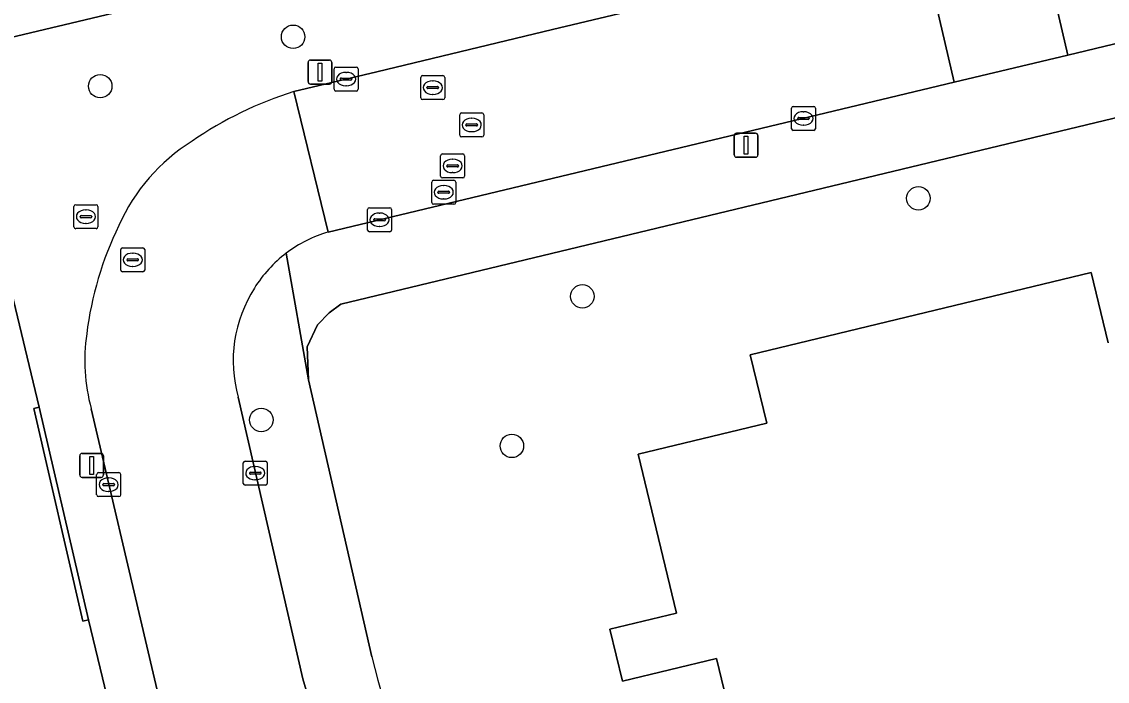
# Model space of a CAD drawing. Extents: x 158031 to 159244, y 380104 to 381214.
# Drawn here: x 158666.81 to 158712.08, y 380536.8 to 380564.3 of the extents above; entities that cross this region are included whole.
import ezdxf

# ---------------------------------------------------------------- set-up
doc = ezdxf.new("R2010")
doc.units = 0
for name, color, linetype in [('IMGEO_Boom', 7, 'Continuous'), ('IMGEO_Erf', 7, 'Continuous'), ('IMGEO_Hek', 7, 'Continuous'), ('IMGEO_Kolk', 7, 'Continuous'), ('IMGEO_Lichtmast', 7, 'Continuous'), ('IMGEO_Muur', 7, 'Continuous'), ('IMGEO_Pand', 7, 'Continuous'), ('IMGEO_Rijbaan_lokaal_open', 7, 'Continuous'), ('IMGEO_Rioolput', 7, 'Continuous'), ('IMGEO_Voetpad_open', 7, 'Continuous')]:
    doc.layers.add(name, color=color, linetype=linetype)

msp = doc.modelspace()

# ---------------------------------------------------------------- linework, layer by layer
at = {"layer": 'IMGEO_Boom'}
for centre in [(158678.129, 380563.676), (158670.086, 380561.617), (158704.201, 380556.941), (158690.19, 380552.854), (158676.802, 380547.701), (158687.251, 380546.618)]:
    msp.add_circle(centre, 0.489, dxfattribs=at)
at = {"layer": 'IMGEO_Erf'}
for points in [[(158670.85, 380534.179), (158669.59, 380539.365), (158669.356, 380539.311), (158667.311, 380548.174), (158667.544, 380548.228), (158666.305, 380553.391), (158663.58, 380552.746), (158662.575, 380556.994), (158665.299, 380557.639), (158665.007, 380558.861), (158662.28, 380558.223), (158661.289, 380562.459), (158664.016, 380563.096), (158678.049, 380566.443)], [(158713.404, 380560.535), (158680.123, 380552.532), (158679.629, 380552.166), (158679.151, 380551.663), (158678.717, 380550.75), (158678.772, 380549.377), (158681.412, 380537.829)], [(158696.961, 380532.88), (158695.788, 380537.75), (158691.867, 380536.805), (158691.342, 380538.982), (158694.109, 380539.649), (158692.513, 380546.269), (158697.875, 380547.561), (158697.187, 380550.42), (158711.402, 380553.845), (158712.109, 380550.909)]]:
    msp.add_lwpolyline(points, dxfattribs=at)
msp.add_arc((158748.988, 380554.883), 69.695, 194.16391, 207.41437, dxfattribs=at)
at = {"layer": 'IMGEO_Hek'}
msp.add_lwpolyline([(158664.016, 380563.096), (158678.049, 380566.443)], dxfattribs=at)
at = {"layer": 'IMGEO_Kolk'}
for p, q in [((158679.838, 380561.487), (158679.838, 380562.339)), ((158679.913, 380562.413), (158680.765, 380562.413)), ((158680.326, 380562.193), (158680.351, 380562.193)), ((158680.839, 380562.339), (158680.839, 380561.487)), ((158680.097, 380561.907), (158680.097, 380561.919)), ((158680.535, 380561.87), (158680.137, 380561.87)), ((158680.14, 380561.956), (158680.538, 380561.956)), ((158680.581, 380561.919), (158680.581, 380561.907)), ((158680.765, 380561.413), (158679.913, 380561.413)), ((158680.349, 380561.633), (158680.324, 380561.633)), ((158698.91, 380559.845), (158698.91, 380560.697)), ((158698.985, 380560.771), (158699.837, 380560.771)), ((158699.398, 380560.551), (158699.423, 380560.551)), ((158699.911, 380560.697), (158699.911, 380559.845)), ((158699.169, 380560.265), (158699.169, 380560.277)), ((158699.607, 380560.228), (158699.209, 380560.228)), ((158699.212, 380560.314), (158699.61, 380560.314)), ((158699.421, 380559.991), (158699.396, 380559.991)), ((158699.653, 380560.277), (158699.653, 380560.265)), ((158699.837, 380559.771), (158698.985, 380559.771)), ((158681.234, 380555.62), (158681.234, 380556.472)), ((158681.309, 380556.546), (158682.161, 380556.546)), ((158681.722, 380556.326), (158681.747, 380556.326)), ((158682.235, 380556.472), (158682.235, 380555.62)), ((158681.493, 380556.04), (158681.493, 380556.052)), ((158681.931, 380556.003), (158681.533, 380556.003)), ((158681.536, 380556.089), (158681.934, 380556.089)), ((158681.977, 380556.052), (158681.977, 380556.04)), ((158682.161, 380555.546), (158681.309, 380555.546)), ((158681.745, 380555.766), (158681.72, 380555.766)), ((158676.051, 380545.056), (158676.051, 380545.908)), ((158676.126, 380545.982), (158676.978, 380545.982)), ((158677.052, 380545.908), (158677.052, 380545.056)), ((158669.937, 380544.577), (158669.937, 380545.429)), ((158670.012, 380545.503), (158670.864, 380545.503)), ((158670.938, 380545.429), (158670.938, 380544.577)), ((158676.31, 380545.476), (158676.31, 380545.488)), ((158676.748, 380545.439), (158676.35, 380545.439)), ((158676.353, 380545.525), (158676.751, 380545.525)), ((158676.539, 380545.762), (158676.564, 380545.762)), ((158676.794, 380545.488), (158676.794, 380545.476)), ((158670.196, 380544.997), (158670.196, 380545.009)), ((158670.239, 380545.046), (158670.637, 380545.046)), ((158670.425, 380545.283), (158670.45, 380545.283)), ((158670.68, 380545.009), (158670.68, 380544.997)), ((158676.978, 380544.982), (158676.126, 380544.982)), ((158676.562, 380545.202), (158676.537, 380545.202)), ((158670.634, 380544.96), (158670.236, 380544.96)), ((158670.448, 380544.723), (158670.423, 380544.723)), ((158670.864, 380544.503), (158670.012, 380544.503))]:
    msp.add_line(p, q, dxfattribs=at)
for points in [[(158679.838, 380561.487), (158679.838, 380562.339)], [(158679.913, 380562.413), (158680.765, 380562.413)], [(158680.839, 380562.339), (158680.839, 380561.487)], [(158680.765, 380561.413), (158679.913, 380561.413)], [(158698.91, 380559.845), (158698.91, 380560.697)], [(158698.985, 380560.771), (158699.837, 380560.771)], [(158699.911, 380560.697), (158699.911, 380559.845)], [(158699.837, 380559.771), (158698.985, 380559.771)], [(158681.234, 380555.62), (158681.234, 380556.472)], [(158681.309, 380556.546), (158682.161, 380556.546)], [(158682.235, 380556.472), (158682.235, 380555.62)], [(158682.161, 380555.546), (158681.309, 380555.546)], [(158676.051, 380545.056), (158676.051, 380545.908)], [(158676.126, 380545.982), (158676.978, 380545.982)], [(158677.052, 380545.908), (158677.052, 380545.056)], [(158669.937, 380544.577), (158669.937, 380545.429)], [(158670.012, 380545.503), (158670.864, 380545.503)], [(158670.938, 380545.429), (158670.938, 380544.577)], [(158676.978, 380544.982), (158676.126, 380544.982)], [(158670.864, 380544.503), (158670.012, 380544.503)]]:
    msp.add_lwpolyline(points, dxfattribs=at)
for centre, radius, start, end in [((158679.915, 380562.337), 0.0765, 91.552, 178.448), ((158679.915, 380562.337), 0.0765, 91.552, 178.448), ((158680.763, 380562.337), 0.0765, 1.552, 88.448), ((158680.763, 380562.337), 0.0765, 1.552, 88.448), ((158680.137, 380561.916), 0.0403, 85.8775, 175.7526), ((158680.134, 380561.906), 0.0366, 178.938, 274.7102), ((158680.538, 380561.913), 0.043, 264.8664, 352.4533), ((158680.542, 380561.918), 0.0386, 1.7309, 96.639), ((158679.915, 380561.489), 0.0765, 181.552, 268.448), ((158679.915, 380561.489), 0.0765, 181.552, 268.448), ((158680.763, 380561.489), 0.0765, 271.552, 358.448), ((158680.763, 380561.489), 0.0765, 271.552, 358.448), ((158698.987, 380560.695), 0.0765, 91.552, 178.448), ((158698.987, 380560.695), 0.0765, 91.552, 178.448), ((158699.835, 380560.695), 0.0765, 1.552, 88.448), ((158699.835, 380560.695), 0.0765, 1.552, 88.448), ((158699.209, 380560.274), 0.0403, 85.8775, 175.7526), ((158699.206, 380560.264), 0.0366, 178.938, 274.7102), ((158699.61, 380560.271), 0.043, 264.8664, 352.4533), ((158699.614, 380560.276), 0.0386, 1.7309, 96.639), ((158698.987, 380559.847), 0.0765, 181.552, 268.448), ((158698.987, 380559.847), 0.0765, 181.552, 268.448), ((158699.835, 380559.847), 0.0765, 271.552, 358.448), ((158699.835, 380559.847), 0.0765, 271.552, 358.448), ((158681.311, 380556.47), 0.0765, 91.552, 178.448), ((158681.311, 380556.47), 0.0765, 91.552, 178.448), ((158682.159, 380556.47), 0.0765, 1.552, 88.448), ((158682.159, 380556.47), 0.0765, 1.552, 88.448), ((158681.533, 380556.049), 0.0403, 85.8775, 175.7526), ((158681.53, 380556.039), 0.0366, 178.938, 274.7102), ((158681.934, 380556.046), 0.043, 264.8664, 352.4533), ((158681.938, 380556.051), 0.0386, 1.7309, 96.639), ((158681.311, 380555.622), 0.0765, 181.552, 268.448), ((158681.311, 380555.622), 0.0765, 181.552, 268.448), ((158682.159, 380555.622), 0.0765, 271.552, 358.448), ((158682.159, 380555.622), 0.0765, 271.552, 358.448), ((158676.128, 380545.906), 0.0765, 91.552, 178.448), ((158676.128, 380545.906), 0.0765, 91.552, 178.448), ((158676.976, 380545.906), 0.0765, 1.552, 88.448), ((158676.976, 380545.906), 0.0765, 1.552, 88.448), ((158670.014, 380545.427), 0.0765, 91.552, 178.448), ((158670.014, 380545.427), 0.0765, 91.552, 178.448), ((158670.862, 380545.427), 0.0765, 1.552, 88.448), ((158670.862, 380545.427), 0.0765, 1.552, 88.448), ((158676.35, 380545.485), 0.0403, 85.8775, 175.7526), ((158676.347, 380545.475), 0.0366, 178.938, 274.7102), ((158676.751, 380545.482), 0.043, 264.8664, 352.4533), ((158676.755, 380545.487), 0.0386, 1.7309, 96.639), ((158670.236, 380545.006), 0.0403, 85.8775, 175.7526), ((158670.233, 380544.996), 0.0366, 178.938, 274.7102), ((158670.637, 380545.003), 0.043, 264.8664, 352.4533), ((158670.641, 380545.008), 0.0386, 1.7309, 96.639), ((158676.128, 380545.058), 0.0765, 181.552, 268.448), ((158676.128, 380545.058), 0.0765, 181.552, 268.448), ((158676.976, 380545.058), 0.0765, 271.552, 358.448), ((158676.976, 380545.058), 0.0765, 271.552, 358.448), ((158670.014, 380544.579), 0.0765, 181.552, 268.448), ((158670.014, 380544.579), 0.0765, 181.552, 268.448), ((158670.862, 380544.579), 0.0765, 271.552, 358.448), ((158670.862, 380544.579), 0.0765, 271.552, 358.448)]:
    msp.add_arc(centre, radius, start, end, dxfattribs=at)
for centre, major_axis, ratio, start_param, end_param in [((158680.325, 380561.913), (-0.387, 0.002), 0.722429, 4.712389, 7.853982), ((158680.35, 380561.913), (-0.39, 0.002), 0.717154, 1.570796, 4.712389), ((158699.397, 380560.271), (-0.387, 0.002), 0.722429, 4.712389, 7.853982), ((158699.422, 380560.271), (-0.39, 0.002), 0.717154, 1.570796, 4.712389), ((158681.721, 380556.046), (-0.387, 0.002), 0.722429, 4.712389, 7.853982), ((158681.746, 380556.046), (-0.39, 0.002), 0.717154, 1.570796, 4.712389), ((158676.538, 380545.482), (-0.387, 0.002), 0.722429, 4.712389, 7.853982), ((158676.563, 380545.482), (-0.39, 0.002), 0.717154, 1.570796, 4.712389), ((158670.424, 380545.003), (-0.387, 0.002), 0.722429, 4.712389, 7.853982), ((158670.449, 380545.003), (-0.39, 0.002), 0.717154, 1.570796, 4.712389)]:
    msp.add_ellipse(centre, major_axis=major_axis, ratio=ratio, start_param=start_param, end_param=end_param, dxfattribs=at)
at = {"layer": 'IMGEO_Lichtmast'}
for p, q in [((158678.853, 380562.705), (158679.643, 380562.705)), ((158679.643, 380562.705), (158678.853, 380562.705)), ((158678.753, 380561.805), (158678.753, 380562.605)), ((158678.753, 380562.605), (158678.753, 380561.805)), ((158679.743, 380562.605), (158679.743, 380561.805)), ((158679.743, 380561.805), (158679.743, 380562.605)), ((158679.643, 380561.705), (158678.853, 380561.705)), ((158678.853, 380561.705), (158679.643, 380561.705)), ((158696.52, 380558.756), (158696.52, 380559.556)), ((158696.52, 380559.556), (158696.52, 380558.756)), ((158696.62, 380559.656), (158697.41, 380559.656)), ((158697.41, 380559.656), (158696.62, 380559.656)), ((158697.51, 380559.556), (158697.51, 380558.756)), ((158697.51, 380558.756), (158697.51, 380559.556)), ((158697.41, 380558.656), (158696.62, 380558.656)), ((158696.62, 380558.656), (158697.41, 380558.656)), ((158669.232, 380545.408), (158669.232, 380546.208)), ((158669.232, 380546.208), (158669.232, 380545.408)), ((158669.332, 380546.308), (158670.122, 380546.308)), ((158670.122, 380546.308), (158669.332, 380546.308)), ((158670.222, 380546.208), (158670.222, 380545.408)), ((158670.222, 380545.408), (158670.222, 380546.208)), ((158670.122, 380545.308), (158669.332, 380545.308)), ((158669.332, 380545.308), (158670.122, 380545.308))]:
    msp.add_line(p, q, dxfattribs=at)
for points in [[(158679.173, 380562.58), (158679.323, 380562.58), (158679.323, 380561.83), (158679.173, 380561.83), (158679.173, 380562.58)], [(158696.94, 380559.531), (158697.09, 380559.531), (158697.09, 380558.781), (158696.94, 380558.781), (158696.94, 380559.531)], [(158669.652, 380546.183), (158669.802, 380546.183), (158669.802, 380545.433), (158669.652, 380545.433), (158669.652, 380546.183)]]:
    msp.add_lwpolyline(points, dxfattribs=at)
for centre, start, end in [((158678.853, 380562.605), 90, 180), ((158678.853, 380562.605), 90, 180), ((158679.643, 380562.605), 0, 90), ((158679.643, 380562.605), 360, 90), ((158678.853, 380561.805), 180, 270), ((158678.853, 380561.805), 180, 270), ((158679.643, 380561.805), 270, 0), ((158679.643, 380561.805), 270, 0), ((158696.62, 380559.556), 90, 180), ((158696.62, 380559.556), 90, 180), ((158697.41, 380559.556), 0, 90), ((158697.41, 380559.556), 360, 90), ((158696.62, 380558.756), 180, 270), ((158696.62, 380558.756), 180, 270), ((158697.41, 380558.756), 270, 0), ((158697.41, 380558.756), 270, 0), ((158669.332, 380546.208), 90, 180), ((158669.332, 380546.208), 90, 180), ((158670.122, 380546.208), 0, 90), ((158670.122, 380546.208), 360, 90), ((158669.332, 380545.408), 180, 270), ((158669.332, 380545.408), 180, 270), ((158670.122, 380545.408), 270, 0), ((158670.122, 380545.408), 270, 0)]:
    msp.add_arc(centre, 0.1, start, end, dxfattribs=at)
at = {"layer": 'IMGEO_Muur'}
msp.add_lwpolyline([(158667.544, 380548.228), (158667.311, 380548.174), (158669.356, 380539.311), (158669.59, 380539.365)], close=True, dxfattribs=at)
at = {"layer": 'IMGEO_Pand'}
msp.add_lwpolyline([(158712.109, 380550.909), (158711.402, 380553.845), (158697.187, 380550.42), (158697.875, 380547.561), (158692.513, 380546.269), (158694.109, 380539.649), (158691.342, 380538.982), (158691.867, 380536.805), (158695.788, 380537.75), (158696.961, 380532.88)], dxfattribs=at)
at = {"layer": 'IMGEO_Rijbaan_lokaal_open'}
for points in [[(158759.507, 380580.784), (158753.43, 380579.309), (158752.053, 380578.985), (158745.393, 380577.395), (158745.252, 380577.361), (158742.459, 380576.694), (158709.071, 380568.78), (158710.43, 380562.906), (158713.492, 380563.648), (158720.027, 380565.209), (158760.23, 380574.758)], [(158679.597, 380555.533), (158678.162, 380561.39)], [(158681.974, 380526.532), (158681.442, 380527.839), (158680.953, 380529.213), (158679.677, 380533.042), (158678.536, 380536.904), (158675.841, 380548.65)], [(158669.709, 380548.171), (158674.352, 380528.374), (158681.761, 380513.558)]]:
    msp.add_lwpolyline(points, dxfattribs=at)
for points in [[(158704.337, 380567.651), (158705.699, 380561.785), (158710.43, 380562.906), (158709.071, 380568.78)], [(158704.337, 380567.651), (158688.944, 380563.986), (158681.626, 380562.216), (158678.162, 380561.39), (158679.597, 380555.533), (158705.699, 380561.785)]]:
    msp.add_lwpolyline(points, close=True, dxfattribs=at)
for centre, radius, start, end in [((158682.762, 380546.551), 15.536, 107.2216, 124.7154), ((158678.084, 380552.615), 7.896, 121.8752, 156.1994), ((158683.843, 380549.496), 14.434, 154.0956, 172.849), ((158681.095, 380550.35), 5.396, 106.1178, 127.1165), ((158681.116, 380550.333), 5.421, 127.1892, 148.087), ((158681.252, 380550.174), 5.621, 147.4413, 195.7276), ((158677.197, 380550.189), 7.755, 171.8123, 195.0798)]:
    msp.add_arc(centre, radius, start, end, dxfattribs=at)
at = {"layer": 'IMGEO_Rioolput'}
for p, q in [((158683.451, 380561.13), (158683.451, 380561.982)), ((158683.526, 380562.056), (158684.378, 380562.056)), ((158683.939, 380561.836), (158683.964, 380561.836)), ((158684.452, 380561.982), (158684.452, 380561.13)), ((158683.71, 380561.55), (158683.71, 380561.562)), ((158684.148, 380561.513), (158683.75, 380561.513)), ((158683.753, 380561.599), (158684.151, 380561.599)), ((158683.962, 380561.276), (158683.937, 380561.276)), ((158684.194, 380561.562), (158684.194, 380561.55)), ((158684.378, 380561.056), (158683.526, 380561.056)), ((158685.074, 380559.574), (158685.074, 380560.426)), ((158685.149, 380560.5), (158686.001, 380560.5)), ((158686.075, 380560.426), (158686.075, 380559.574)), ((158685.333, 380559.994), (158685.333, 380560.006)), ((158685.771, 380559.957), (158685.373, 380559.957)), ((158685.376, 380560.043), (158685.774, 380560.043)), ((158685.562, 380560.28), (158685.587, 380560.28)), ((158685.817, 380560.006), (158685.817, 380559.994)), ((158686.001, 380559.5), (158685.149, 380559.5)), ((158685.585, 380559.72), (158685.56, 380559.72)), ((158684.28, 380557.865), (158684.28, 380558.717)), ((158684.355, 380558.791), (158685.207, 380558.791)), ((158684.768, 380558.571), (158684.793, 380558.571)), ((158685.281, 380558.717), (158685.281, 380557.865)), ((158684.539, 380558.285), (158684.539, 380558.297)), ((158684.977, 380558.248), (158684.579, 380558.248)), ((158684.582, 380558.334), (158684.98, 380558.334)), ((158685.023, 380558.297), (158685.023, 380558.285)), ((158683.982, 380557.695), (158684.834, 380557.695)), ((158685.207, 380557.791), (158684.355, 380557.791)), ((158684.791, 380558.011), (158684.766, 380558.011)), ((158683.907, 380556.769), (158683.907, 380557.621)), ((158684.166, 380557.189), (158684.166, 380557.201)), ((158684.209, 380557.238), (158684.607, 380557.238)), ((158684.395, 380557.475), (158684.42, 380557.475)), ((158684.65, 380557.201), (158684.65, 380557.189)), ((158684.908, 380557.621), (158684.908, 380556.769)), ((158684.604, 380557.152), (158684.206, 380557.152)), ((158684.418, 380556.915), (158684.393, 380556.915)), ((158668.99, 380555.75), (158668.99, 380556.602)), ((158669.065, 380556.676), (158669.917, 380556.676)), ((158669.478, 380556.456), (158669.503, 380556.456)), ((158669.991, 380556.602), (158669.991, 380555.75)), ((158684.834, 380556.695), (158683.982, 380556.695)), ((158669.249, 380556.17), (158669.249, 380556.182)), ((158669.687, 380556.133), (158669.289, 380556.133)), ((158669.292, 380556.219), (158669.69, 380556.219)), ((158669.501, 380555.896), (158669.476, 380555.896)), ((158669.733, 380556.182), (158669.733, 380556.17)), ((158669.917, 380555.676), (158669.065, 380555.676)), ((158670.941, 380553.951), (158670.941, 380554.803)), ((158671.016, 380554.877), (158671.868, 380554.877)), ((158671.429, 380554.657), (158671.454, 380554.657)), ((158671.942, 380554.803), (158671.942, 380553.951)), ((158671.2, 380554.371), (158671.2, 380554.383)), ((158671.638, 380554.334), (158671.24, 380554.334)), ((158671.243, 380554.42), (158671.641, 380554.42)), ((158671.452, 380554.097), (158671.427, 380554.097)), ((158671.684, 380554.383), (158671.684, 380554.371)), ((158671.868, 380553.877), (158671.016, 380553.877))]:
    msp.add_line(p, q, dxfattribs=at)
for points in [[(158683.451, 380561.13), (158683.451, 380561.982)], [(158683.526, 380562.056), (158684.378, 380562.056)], [(158684.452, 380561.982), (158684.452, 380561.13)], [(158684.378, 380561.056), (158683.526, 380561.056)], [(158685.074, 380559.574), (158685.074, 380560.426)], [(158685.149, 380560.5), (158686.001, 380560.5)], [(158686.075, 380560.426), (158686.075, 380559.574)], [(158686.001, 380559.5), (158685.149, 380559.5)], [(158684.28, 380557.865), (158684.28, 380558.717)], [(158684.355, 380558.791), (158685.207, 380558.791)], [(158685.281, 380558.717), (158685.281, 380557.865)], [(158683.982, 380557.695), (158684.834, 380557.695)], [(158685.207, 380557.791), (158684.355, 380557.791)], [(158683.907, 380556.769), (158683.907, 380557.621)], [(158684.908, 380557.621), (158684.908, 380556.769)], [(158668.99, 380555.75), (158668.99, 380556.602)], [(158669.065, 380556.676), (158669.917, 380556.676)], [(158669.991, 380556.602), (158669.991, 380555.75)], [(158684.834, 380556.695), (158683.982, 380556.695)], [(158669.917, 380555.676), (158669.065, 380555.676)], [(158670.941, 380553.951), (158670.941, 380554.803)], [(158671.016, 380554.877), (158671.868, 380554.877)], [(158671.942, 380554.803), (158671.942, 380553.951)], [(158671.868, 380553.877), (158671.016, 380553.877)]]:
    msp.add_lwpolyline(points, dxfattribs=at)
for centre, radius, start, end in [((158683.528, 380561.98), 0.0765, 91.552, 178.448), ((158683.528, 380561.98), 0.0765, 91.552, 178.448), ((158684.376, 380561.98), 0.0765, 1.552, 88.448), ((158684.376, 380561.98), 0.0765, 1.552, 88.448), ((158683.75, 380561.559), 0.0403, 85.8775, 175.7526), ((158683.747, 380561.549), 0.0366, 178.938, 274.7102), ((158684.151, 380561.556), 0.043, 264.8664, 352.4533), ((158684.155, 380561.561), 0.0386, 1.7309, 96.639), ((158683.528, 380561.132), 0.0765, 181.552, 268.448), ((158683.528, 380561.132), 0.0765, 181.552, 268.448), ((158684.376, 380561.132), 0.0765, 271.552, 358.448), ((158684.376, 380561.132), 0.0765, 271.552, 358.448), ((158685.151, 380560.424), 0.0765, 91.552, 178.448), ((158685.151, 380560.424), 0.0765, 91.552, 178.448), ((158685.999, 380560.424), 0.0765, 1.552, 88.448), ((158685.999, 380560.424), 0.0765, 1.552, 88.448), ((158685.373, 380560.003), 0.0403, 85.8775, 175.7526), ((158685.37, 380559.993), 0.0366, 178.938, 274.7102), ((158685.774, 380560), 0.043, 264.8664, 352.4533), ((158685.778, 380560.005), 0.0386, 1.7309, 96.639), ((158685.151, 380559.576), 0.0765, 181.552, 268.448), ((158685.151, 380559.576), 0.0765, 181.552, 268.448), ((158685.999, 380559.576), 0.0765, 271.552, 358.448), ((158685.999, 380559.576), 0.0765, 271.552, 358.448), ((158684.357, 380558.715), 0.0765, 91.552, 178.448), ((158684.357, 380558.715), 0.0765, 91.552, 178.448), ((158685.205, 380558.715), 0.0765, 1.552, 88.448), ((158685.205, 380558.715), 0.0765, 1.552, 88.448), ((158684.579, 380558.294), 0.0403, 85.8775, 175.7526), ((158684.576, 380558.284), 0.0366, 178.938, 274.7102), ((158684.98, 380558.291), 0.043, 264.8664, 352.4533), ((158684.984, 380558.296), 0.0386, 1.7309, 96.639), ((158683.984, 380557.619), 0.0765, 91.552, 178.448), ((158683.984, 380557.619), 0.0765, 91.552, 178.448), ((158684.357, 380557.867), 0.0765, 181.552, 268.448), ((158684.357, 380557.867), 0.0765, 181.552, 268.448), ((158684.832, 380557.619), 0.0765, 1.552, 88.448), ((158684.832, 380557.619), 0.0765, 1.552, 88.448), ((158685.205, 380557.867), 0.0765, 271.552, 358.448), ((158685.205, 380557.867), 0.0765, 271.552, 358.448), ((158684.206, 380557.198), 0.0403, 85.8775, 175.7526), ((158684.611, 380557.2), 0.0386, 1.7309, 96.639), ((158683.984, 380556.771), 0.0765, 181.552, 268.448), ((158683.984, 380556.771), 0.0765, 181.552, 268.448), ((158684.203, 380557.188), 0.0366, 178.938, 274.7102), ((158684.607, 380557.195), 0.043, 264.8664, 352.4533), ((158684.832, 380556.771), 0.0765, 271.552, 358.448), ((158684.832, 380556.771), 0.0765, 271.552, 358.448), ((158669.067, 380556.6), 0.0765, 91.552, 178.448), ((158669.067, 380556.6), 0.0765, 91.552, 178.448), ((158669.915, 380556.6), 0.0765, 1.552, 88.448), ((158669.915, 380556.6), 0.0765, 1.552, 88.448), ((158669.289, 380556.179), 0.0403, 85.8775, 175.7526), ((158669.286, 380556.169), 0.0366, 178.938, 274.7102), ((158669.69, 380556.176), 0.043, 264.8664, 352.4533), ((158669.694, 380556.181), 0.0386, 1.7309, 96.639), ((158669.067, 380555.752), 0.0765, 181.552, 268.448), ((158669.067, 380555.752), 0.0765, 181.552, 268.448), ((158669.915, 380555.752), 0.0765, 271.552, 358.448), ((158669.915, 380555.752), 0.0765, 271.552, 358.448), ((158671.018, 380554.801), 0.0765, 91.552, 178.448), ((158671.018, 380554.801), 0.0765, 91.552, 178.448), ((158671.866, 380554.801), 0.0765, 1.552, 88.448), ((158671.866, 380554.801), 0.0765, 1.552, 88.448), ((158671.24, 380554.38), 0.0403, 85.8775, 175.7526), ((158671.237, 380554.37), 0.0366, 178.938, 274.7102), ((158671.641, 380554.377), 0.043, 264.8664, 352.4533), ((158671.645, 380554.382), 0.0386, 1.7309, 96.639), ((158671.018, 380553.953), 0.0765, 181.552, 268.448), ((158671.018, 380553.953), 0.0765, 181.552, 268.448), ((158671.866, 380553.953), 0.0765, 271.552, 358.448), ((158671.866, 380553.953), 0.0765, 271.552, 358.448)]:
    msp.add_arc(centre, radius, start, end, dxfattribs=at)
for centre, major_axis, ratio, start_param, end_param in [((158683.938, 380561.556), (-0.387, 0.002), 0.722429, 4.712389, 7.853982), ((158683.963, 380561.556), (-0.39, 0.002), 0.717154, 1.570796, 4.712389), ((158685.561, 380560), (-0.387, 0.002), 0.722429, 4.712389, 7.853982), ((158685.586, 380560), (-0.39, 0.002), 0.717154, 1.570796, 4.712389), ((158684.767, 380558.291), (-0.387, 0.002), 0.722429, 4.712389, 7.853982), ((158684.792, 380558.291), (-0.39, 0.002), 0.717154, 1.570796, 4.712389), ((158684.394, 380557.195), (-0.387, 0.002), 0.722429, 4.712389, 7.853982), ((158684.419, 380557.195), (-0.39, 0.002), 0.717154, 1.570796, 4.712389), ((158669.477, 380556.176), (-0.387, 0.002), 0.722429, 4.712389, 7.853982), ((158669.502, 380556.176), (-0.39, 0.002), 0.717154, 1.570796, 4.712389), ((158671.428, 380554.377), (-0.387, 0.002), 0.722429, 4.712389, 7.853982), ((158671.453, 380554.377), (-0.39, 0.002), 0.717154, 1.570796, 4.712389)]:
    msp.add_ellipse(centre, major_axis=major_axis, ratio=ratio, start_param=start_param, end_param=end_param, dxfattribs=at)
at = {"layer": 'IMGEO_Voetpad_open'}
for points in [[(158678.162, 380561.39), (158681.626, 380562.216), (158688.944, 380563.986), (158704.337, 380567.651)], [(158678.049, 380566.443), (158664.016, 380563.096), (158665.007, 380558.861), (158665.299, 380557.639), (158666.305, 380553.391), (158667.544, 380548.228), (158669.59, 380539.365), (158670.85, 380534.179), (158671.839, 380529.953), (158673.299, 380523.71)], [(158713.404, 380560.535), (158714.208, 380560.731), (158713.492, 380563.648), (158710.43, 380562.906), (158705.699, 380561.785), (158679.597, 380555.533)], [(158677.839, 380554.652), (158678.772, 380549.377), (158678.717, 380550.75), (158679.151, 380551.663), (158679.629, 380552.166), (158680.123, 380552.532), (158713.404, 380560.535)], [(158681.412, 380537.829), (158678.772, 380549.377), (158677.839, 380554.652)], [(158675.841, 380548.65), (158678.536, 380536.904), (158679.677, 380533.042), (158680.953, 380529.213), (158681.442, 380527.839), (158681.974, 380526.532)], [(158674.352, 380528.374), (158669.709, 380548.171)]]:
    msp.add_lwpolyline(points, dxfattribs=at)
for centre, radius, start, end in [((158682.762, 380546.551), 15.536, 107.2216, 124.7154), ((158678.084, 380552.615), 7.896, 121.8752, 156.1994), ((158683.843, 380549.496), 14.434, 154.0956, 172.849), ((158681.095, 380550.35), 5.396, 106.1178, 127.1165), ((158681.116, 380550.333), 5.421, 127.1892, 148.087), ((158681.252, 380550.174), 5.621, 147.4413, 195.7276), ((158677.197, 380550.189), 7.755, 171.8123, 195.0798), ((158748.988, 380554.883), 69.695, 194.16391, 207.41437)]:
    msp.add_arc(centre, radius, start, end, dxfattribs=at)

doc.saveas('drawing.dxf')
